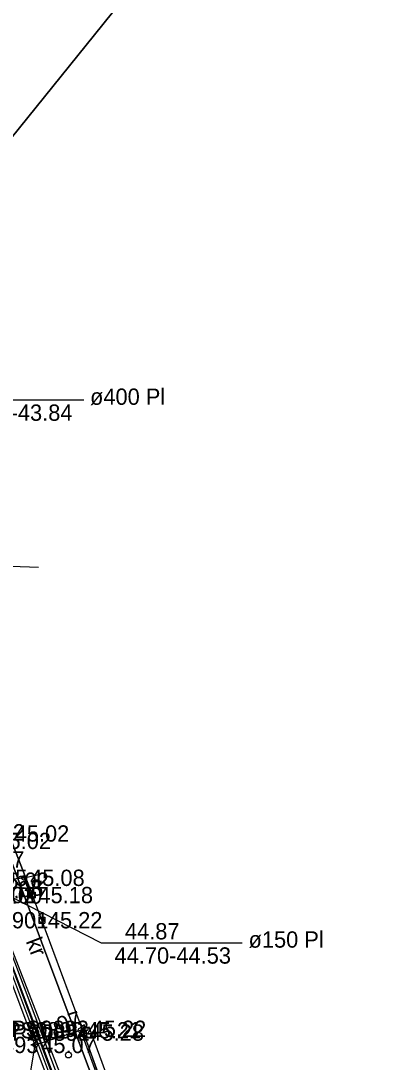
# Model space of a CAD drawing. Extents: x 551623 to 559850, y 6561220 to 6567135.
# Drawn here: x 557173.53 to 557189.26, y 6565632.93 to 6565677.64 of the extents above; entities that cross this region are included whole.
import ezdxf

# ---------------------------------------------------------------- set-up
doc = ezdxf.new("R2010")
doc.units = 0
for name, color, linetype in [('AED', 7, 'Continuous'), ('KORGUS-EH2000', 7, 'Continuous'), ('KPOHULIIN', 7, 'Continuous'), ('KTRASS', 7, 'Continuous'), ('MOOTKORG-EH2000', 7, 'Continuous'), ('MOOTMPUNKT', 7, 'Continuous'), ('MOOTNR', 7, 'Continuous'), ('MOOTPIIR', 7, 'Continuous'), ('MPKAABEL', 7, 'Continuous'), ('MPOHULIIN', 7, 'Continuous'), ('PIIR', 7, 'Continuous'), ('PUU', 7, 'Continuous'), ('TEE', 7, 'Continuous'), ('TRUUP', 7, 'Continuous')]:
    doc.layers.add(name, color=color, linetype=linetype)

msp = doc.modelspace()

# ---------------------------------------------------------------- linework, layer by layer
at = {"layer": 'AED'}
for p, q in [((557173.905, 6565640.227), (557173.905, 6565639.977)), ((557173.905, 6565640.227), (557174.155, 6565640.227)), ((557174.155, 6565640.227), (557174.155, 6565639.977)), ((557173.905, 6565639.977), (557174.155, 6565639.977)), ((557174.309, 6565639.148), (557174.309, 6565638.898)), ((557174.309, 6565639.148), (557174.559, 6565639.148)), ((557174.559, 6565639.148), (557174.559, 6565638.898)), ((557174.309, 6565638.898), (557174.559, 6565638.898)), ((557176.093, 6565634.322), (557176.093, 6565634.072)), ((557176.093, 6565634.322), (557176.343, 6565634.322)), ((557176.218, 6565634.197), (557177.941, 6565629.373)), ((557176.343, 6565634.322), (557176.343, 6565634.072)), ((557176.093, 6565634.072), (557176.343, 6565634.072))]:
    msp.add_line(p, q, dxfattribs=at)
for points in [[(557173.01, 6565642.746), (557174.03, 6565640.102)], [(557176.218, 6565634.197), (557174.434, 6565639.023), (557174.03, 6565640.102)], [(557177.283, 6565632.208), (557176.473, 6565634.435), (557176.097, 6565634.298), (557176.907, 6565632.071), (557177.283, 6565632.208)]]:
    msp.add_lwpolyline(points, dxfattribs=at)
at = {"layer": 'KORGUS-EH2000'}
for centre in [(557173.673, 6565640.842), (557174.151, 6565633.667)]:
    msp.add_circle(centre, 0.1, dxfattribs=at)
at = {"layer": 'KPOHULIIN'}
msp.add_lwpolyline([(557153.703, 6565689.258), (557170.996, 6565642.742), (557188.463, 6565596.007), (557203.873, 6565554.539)], dxfattribs=at)
at = {"layer": 'KTRASS'}
msp.add_lwpolyline([(557148.593, 6565662.181), (557157.992, 6565645.097), (557171.927, 6565654.262), (557174.296, 6565654.178)], dxfattribs=at)
at = {"layer": 'MOOTMPUNKT'}
for centre in [(557173.673, 6565640.842), (557174.03, 6565640.102), (557174.434, 6565639.023), (557176.097, 6565634.298), (557176.218, 6565634.197), (557176.316, 6565634.36), (557174.151, 6565633.667)]:
    msp.add_circle(centre, 0.1, dxfattribs=at)
at = {"layer": 'MOOTPIIR'}
msp.add_lwpolyline([(557216.491, 6565555.797), (557212.624, 6565553.114), (557210.514, 6565552.349), (557205.874, 6565555.444), (557204.861, 6565559.233), (557195.504, 6565582.248), (557189.332, 6565598.167), (557176.218, 6565634.197), (557174.03, 6565640.102), (557173.01, 6565642.746), (557165.813, 6565663.251), (557153.477, 6565695.143)], dxfattribs=at)
at = {"layer": 'MPKAABEL'}
for points in [[(557188.548, 6565598.692), (557188.2, 6565598.718), (557187.721, 6565599.754), (557177.683, 6565625.509), (557172.814, 6565638.437), (557171.697, 6565642.979), (557168.187, 6565652.165), (557167.262, 6565655.589), (557166.044, 6565659.319), (557161.649, 6565671.749), (557157.5, 6565682.422), (557144.324, 6565686.031), (557144.252, 6565688.32), (557143.817, 6565693.4), (557141.734, 6565698.255), (557128.945, 6565725.821), (557129.024, 6565726.455), (557135.182, 6565727.691), (557135.853, 6565727.913)], [(557209.732, 6565551.775), (557208.974, 6565550.692), (557207.404, 6565549.657), (557206.754, 6565549.944), (557204.71, 6565554.095), (557195.922, 6565577.384), (557192.113, 6565587.963), (557191.587, 6565590.183), (557188.187, 6565598.385), (557187.588, 6565599.68), (557177.543, 6565625.455), (557172.671, 6565638.39), (557171.554, 6565642.933), (557168.044, 6565652.12), (557167.118, 6565655.546), (557165.901, 6565659.272), (557161.507, 6565671.698), (557157.386, 6565682.297), (557144.178, 6565685.914), (557143.348, 6565686.055)], [(557188.548, 6565598.692), (557187.875, 6565599.817), (557172.894, 6565638.449), (557171.765, 6565643.124), (557168.471, 6565651.705), (557166.124, 6565659.543), (557164.776, 6565659.799), (557155.378, 6565657.29), (557150.73, 6565663.434)], [(557187.456, 6565599.606), (557177.403, 6565625.401), (557172.528, 6565638.343), (557171.411, 6565642.887), (557167.901, 6565652.074), (557166.974, 6565655.503), (557165.736, 6565659.294), (557164.874, 6565659.594), (557157.078, 6565657.517), (557142.525, 6565654.193), (557141.608, 6565653.807), (557141.26, 6565653.022), (557136.914, 6565641.202), (557134.897, 6565635.657), (557131.035, 6565624.808), (557126.58, 6565612.013), (557124.657, 6565607.634)], [(557124.798, 6565607.582), (557126.72, 6565611.959), (557131.176, 6565624.758), (557135.038, 6565635.606), (557137.055, 6565641.15), (557141.399, 6565652.966), (557141.721, 6565653.692), (557142.571, 6565654.05), (557157.114, 6565657.371), (557164.868, 6565659.437), (557165.617, 6565659.177), (557166.831, 6565655.46), (557167.758, 6565652.029), (557171.268, 6565642.841), (557172.386, 6565638.297), (557177.262, 6565625.348), (557187.324, 6565599.533)]]:
    msp.add_lwpolyline(points, dxfattribs=at)
at = {"layer": 'MPOHULIIN'}
msp.add_lwpolyline([(557153.703, 6565689.258), (557170.996, 6565642.742), (557188.463, 6565596.007), (557203.873, 6565554.539)], dxfattribs=at)
at = {"layer": 'PIIR'}
msp.add_lwpolyline([(557169.97, 6565369.7), (557178.6, 6565401.44), (557191.37, 6565459.67), (557200.72, 6565502.33), (557207.99, 6565535.49), (557196.11, 6565551.01), (557181.52, 6565590.04), (557157.5, 6565654.27), (557143.03, 6565692.36), (557127.82, 6565722.36), (557090.07, 6565796.84), (557098.32, 6565822.27), (557112.7, 6565823.81), (557104.44, 6565797.12), (557104.79, 6565790.25), (557125.5, 6565749.51), (557153.03, 6565695.14), (557165.18, 6565662.77), (557205.13, 6565556), (557206.12, 6565554.71), (557210.7, 6565548.72), (557217.51, 6565539.84)], dxfattribs=at)
for points in [[(557153.03, 6565695.14), (557125.5, 6565749.51), (557201.55, 6565751.98), (557221.04, 6565732.05), (557165.18, 6565662.77)], [(557221.04, 6565732.05), (557261.47, 6565690), (557262.54, 6565687.68), (557262.21, 6565684.68), (557253.96, 6565672.24), (557244.92, 6565658.88), (557239.68, 6565647.67), (557235.81, 6565635.09), (557232.31, 6565621.12), (557216.16, 6565551.43), (557215.43, 6565552.43), (557210.88, 6565558.36), (557206.12, 6565554.71), (557205.13, 6565556), (557165.18, 6565662.77)]]:
    msp.add_lwpolyline(points, close=True, dxfattribs=at)
at = {"layer": 'PUU'}
msp.add_circle((557175.578, 6565633.236), 0.125, dxfattribs=at)
at = {"layer": 'TEE'}
for points in [[(557169.533, 6565641.358), (557170.653, 6565640.584), (557171.843, 6565640.081), (557172.129, 6565640.72), (557173.673, 6565640.842), (557174.358, 6565640.996)], [(557173.023, 6565631.377), (557173.443, 6565631.906), (557173.93, 6565632.364), (557174.151, 6565633.667), (557176.097, 6565634.298)]]:
    msp.add_lwpolyline(points, dxfattribs=at)
at = {"layer": 'TRUUP'}
for points in [[(557166.275, 6565657.218), (557170.178, 6565661.361), (557176.236, 6565661.361)], [(557170.668, 6565641.266), (557176.983, 6565638.055), (557183.041, 6565638.055)]]:
    msp.add_lwpolyline(points, dxfattribs=at)

# ---------------------------------------------------------------- texts
at = {"layer": 'KORGUS-EH2000'}
msp.add_text(' 45.02', height=0.7, dxfattribs=at).set_placement((557173.01, 6565642.396))
for s, rotation, p in [(' 45.08', 7.0748, (557171.935, 6565639.787)), (' 45.07', 17.9788, (557173.722, 6565633.675))]:
    msp.add_text(s, height=0.7, rotation=rotation, dxfattribs=at).set_placement(p)
at = {"layer": 'MOOTKORG-EH2000'}
for s, p in [(' 44.92', (557171.108, 6565642.444)), (' 45.02', (557172.226, 6565642.078)), (' 45.02', (557173.01, 6565642.396)), (' 44.87', (557171.08, 6565641.283)), (' 45.02', (557172.129, 6565640.37)), (' 45.08', (557173.673, 6565640.492)), (' 45.18', (557174.03, 6565639.752)), (' 45.00', (557171.843, 6565639.731)), (' 45.22', (557174.434, 6565638.673)), (' 45.21', (557176.097, 6565633.948)), (' 45.22', (557176.316, 6565634.01)), (' 45.28', (557176.218, 6565633.847)), (' 45.07', (557174.151, 6565633.317))]:
    msp.add_text(s, height=0.7, dxfattribs=at).set_placement(p)
at = {"layer": 'MOOTNR'}
for s, p in [('GPS0905 ', (557169.753, 6565640.492)), ('GPS0902 ', (557170.111, 6565639.752)), ('GPS0901 ', (557170.654, 6565638.673)), ('GPS0890 ', (557172.177, 6565633.948)), ('GPS0892 ', (557172.396, 6565634.01)), ('GPS0891 ', (557172.439, 6565633.847)), ('GPS0893 ', (557170.231, 6565633.317))]:
    msp.add_text(s, height=0.7, dxfattribs=at).set_placement(p)
at = {"layer": 'TEE'}
msp.add_text('kr', height=0.7, rotation=291.1181, dxfattribs=at).set_placement((557173.739, 6565638.12))
at = {"layer": 'TRUUP'}
for s, p in [('ø400 Pl', (557176.506, 6565661.15)), ('43.88-43.84', (557170.754, 6565660.464)), ('44.87', (557178.004, 6565638.199)), ('ø150 Pl', (557183.311, 6565637.844)), ('44.70-44.53', (557177.559, 6565637.157))]:
    msp.add_text(s, height=0.7, dxfattribs=at).set_placement(p)

doc.saveas('drawing.dxf')
